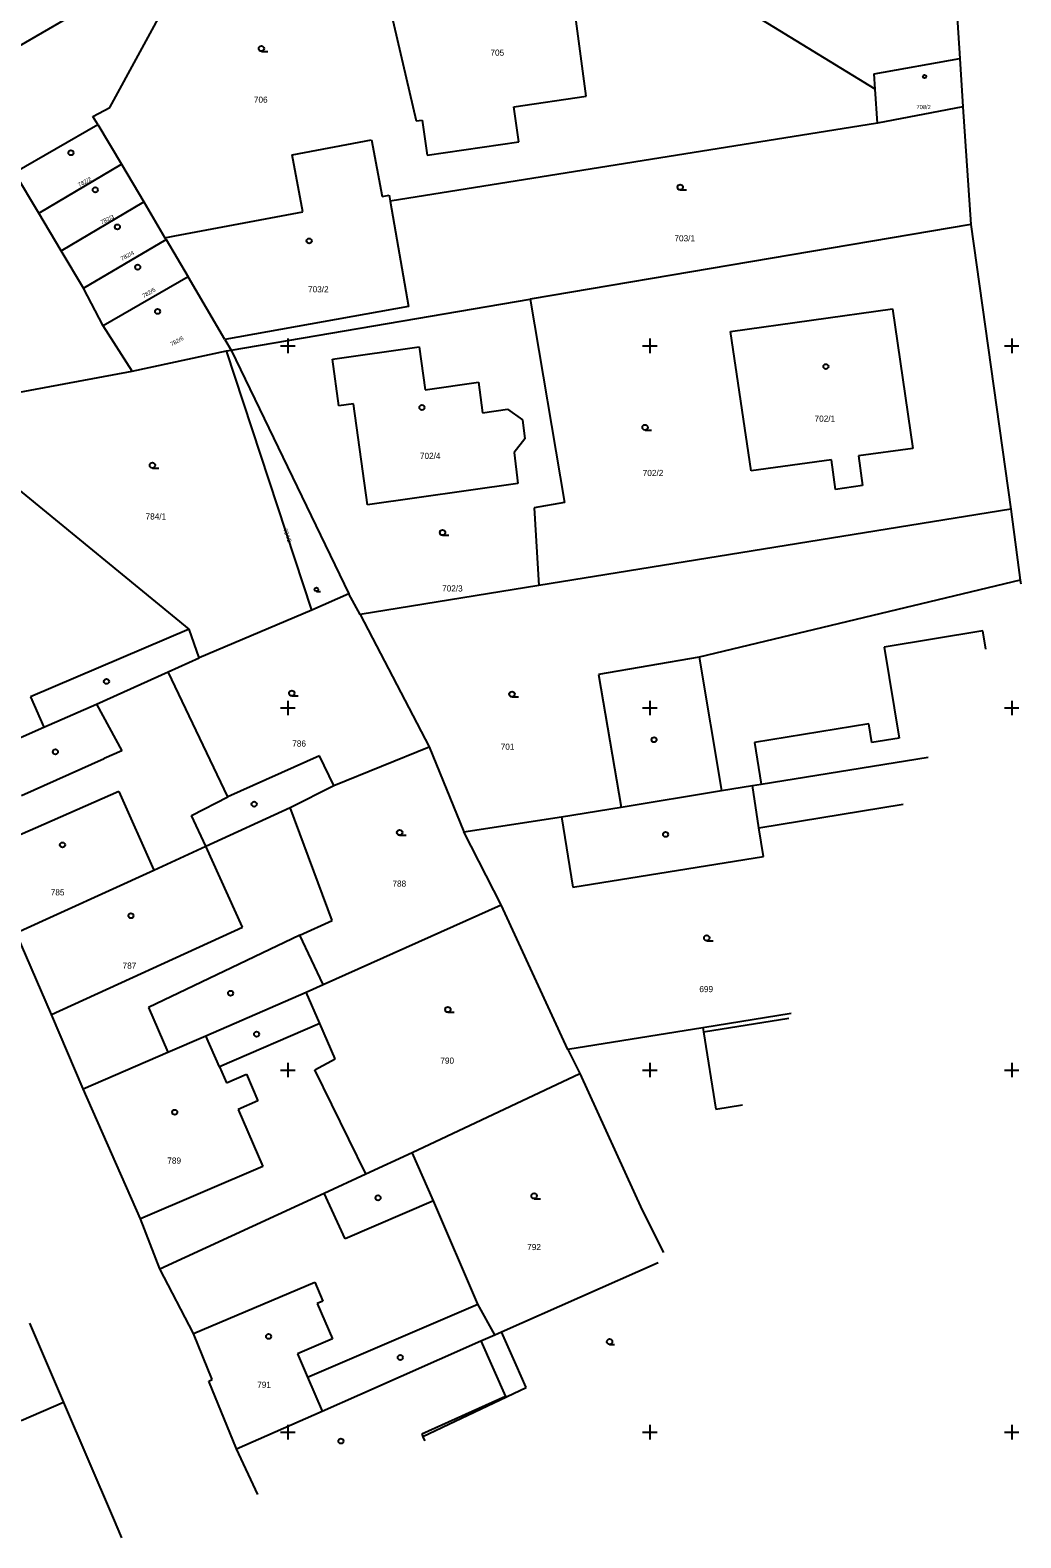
# Model space of a CAD drawing. Extents: x -702257 to -701487, y -1009871 to -1008841.
# Drawn here: x -701792.8 to -701724.4, y -1009757.3 to -1009653.2 of the extents above; entities that cross this region are included whole.
import ezdxf

# ---------------------------------------------------------------- set-up
doc = ezdxf.new("R2010")
doc.units = 0
for name, color, linetype in [('Z_hektometricka_sit', 7, 'Continuous'), ('Z_katastr_cisla_pozemkova', 7, 'Continuous'), ('Z_katastr_cisla_stavebni', 7, 'Continuous'), ('Z_katastr_hranice', 7, 'Continuous'), ('Z_katastr_vnitrni_kresba', 7, 'Continuous'), ('Z_katastr_znacky_budov', 7, 'Continuous'), ('Z_katastr_znacky_kultur', 7, 'Continuous')]:
    doc.layers.add(name, color=color, linetype=linetype)

msp = doc.modelspace()

# ---------------------------------------------------------------- linework, layer by layer
at = {"layer": 'Z_hektometricka_sit'}
for p, q in [((-701775, -1009674.5), (-701775, -1009675.5)), ((-701775, -1009674.5), (-701775, -1009675.5)), ((-701750, -1009674.5), (-701750, -1009675.5)), ((-701750, -1009674.5), (-701750, -1009675.5)), ((-701725, -1009674.5), (-701725, -1009675.5)), ((-701725, -1009674.5), (-701725, -1009675.5)), ((-701775.5, -1009675), (-701774.5, -1009675)), ((-701775.5, -1009675), (-701774.5, -1009675)), ((-701750.5, -1009675), (-701749.5, -1009675)), ((-701750.5, -1009675), (-701749.5, -1009675)), ((-701725.5, -1009675), (-701724.5, -1009675)), ((-701725.5, -1009675), (-701724.5, -1009675)), ((-701775, -1009699.5), (-701775, -1009700.5)), ((-701750, -1009699.5), (-701750, -1009700.5)), ((-701725, -1009699.5), (-701725, -1009700.5)), ((-701775.5, -1009700), (-701774.5, -1009700)), ((-701750.5, -1009700), (-701749.5, -1009700)), ((-701725.5, -1009700), (-701724.5, -1009700)), ((-701775, -1009724.5), (-701775, -1009725.5)), ((-701750, -1009724.5), (-701750, -1009725.5)), ((-701725, -1009724.5), (-701725, -1009725.5)), ((-701775.5, -1009725), (-701774.5, -1009725)), ((-701750.5, -1009725), (-701749.5, -1009725)), ((-701725.5, -1009725), (-701724.5, -1009725)), ((-701775, -1009749.5), (-701775, -1009750.5)), ((-701750, -1009749.5), (-701750, -1009750.5)), ((-701725, -1009749.5), (-701725, -1009750.5)), ((-701775.5, -1009750), (-701774.5, -1009750)), ((-701750.5, -1009750), (-701749.5, -1009750)), ((-701725.5, -1009750), (-701724.5, -1009750))]:
    msp.add_line(p, q, dxfattribs=at)
at = {"layer": 'Z_katastr_hranice'}
for p, q in [((-701787.31, -1009658.54), (-701778.31, -1009642.06)), ((-701734.43, -1009657.28), (-701755.08, -1009644.63)), ((-701754.4, -1009657.77), (-701755.85, -1009646.81)), ((-701768.63, -1009648.76), (-701766.14, -1009659.47)), ((-701728.82, -1009651.63), (-701728.59, -1009655.17)), ((-701790.39, -1009652.48), (-701797.61, -1009656.65)), ((-701734.5, -1009656.23), (-701728.59, -1009655.17)), ((-701728.59, -1009655.17), (-701728.39, -1009658.5)), ((-701734.43, -1009657.28), (-701734.5, -1009656.23)), ((-701759.4, -1009658.49), (-701754.4, -1009657.77)), ((-701734.28, -1009659.62), (-701734.43, -1009657.28)), ((-701788.47, -1009659.16), (-701787.31, -1009658.54)), ((-701788.14, -1009659.71), (-701788.47, -1009659.16)), ((-701759.05, -1009660.92), (-701759.4, -1009658.49)), ((-701728.39, -1009658.5), (-701734.28, -1009659.62)), ((-701728.39, -1009658.5), (-701727.82, -1009666.62)), ((-701793.89, -1009663.03), (-701788.14, -1009659.71)), ((-701788.14, -1009659.71), (-701786.5, -1009662.46)), ((-701734.28, -1009659.62), (-701767.93, -1009665.01)), ((-701766.14, -1009659.47), (-701765.73, -1009659.41)), ((-701765.73, -1009659.41), (-701765.38, -1009661.84)), ((-701774.71, -1009661.81), (-701769.23, -1009660.77)), ((-701769.23, -1009660.77), (-701768.5, -1009664.69)), ((-701765.38, -1009661.84), (-701759.05, -1009660.92)), ((-701773.97, -1009665.74), (-701774.71, -1009661.81)), ((-701792.21, -1009665.85), (-701793.89, -1009663.03)), ((-701792.21, -1009665.85), (-701786.5, -1009662.46)), ((-701786.5, -1009662.46), (-701784.96, -1009665.06)), ((-701790.67, -1009668.44), (-701784.96, -1009665.06)), ((-701784.96, -1009665.06), (-701783.49, -1009667.54)), ((-701768.5, -1009664.69), (-701768, -1009664.61)), ((-701768, -1009664.61), (-701767.93, -1009665.01)), ((-701767.93, -1009665.01), (-701766.66, -1009672.29)), ((-701790.67, -1009668.44), (-701792.21, -1009665.85)), ((-701782.82, -1009667.41), (-701773.97, -1009665.74)), ((-701783.49, -1009667.54), (-701782.82, -1009667.41)), ((-701783.49, -1009667.54), (-701783.42, -1009667.65)), ((-701727.82, -1009666.62), (-701758.26, -1009671.79)), ((-701727.82, -1009666.62), (-701725.07, -1009686.27)), ((-701789.13, -1009671.03), (-701790.67, -1009668.44)), ((-701789.13, -1009671.03), (-701783.42, -1009667.65)), ((-701783.42, -1009667.65), (-701781.88, -1009670.23)), ((-701781.88, -1009670.23), (-701787.75, -1009673.63)), ((-701779.36, -1009674.56), (-701781.88, -1009670.23)), ((-701787.75, -1009673.63), (-701789.13, -1009671.03)), ((-701766.66, -1009672.29), (-701779.36, -1009674.56)), ((-701778.93, -1009675.29), (-701758.26, -1009671.79)), ((-701758.26, -1009671.79), (-701755.9, -1009685.81)), ((-701744.42, -1009674.01), (-701733.24, -1009672.45)), ((-701733.24, -1009672.45), (-701731.84, -1009682.08)), ((-701785.75, -1009676.75), (-701787.75, -1009673.63)), ((-701779.36, -1009674.56), (-701778.93, -1009675.29)), ((-701743.01, -1009683.64), (-701744.42, -1009674.01)), ((-701785.75, -1009676.75), (-701779.24, -1009675.35)), ((-701779.24, -1009675.35), (-701778.93, -1009675.29)), ((-701773.35, -1009693.24), (-701779.24, -1009675.35)), ((-701778.93, -1009675.29), (-701770.78, -1009692.12)), ((-701771.92, -1009675.93), (-701765.94, -1009675.06)), ((-701765.94, -1009675.06), (-701765.53, -1009678.04)), ((-701809, -1009681.05), (-701785.75, -1009676.75)), ((-701771.48, -1009679.14), (-701771.92, -1009675.93)), ((-701765.53, -1009678.04), (-701761.83, -1009677.51)), ((-701761.83, -1009677.51), (-701761.56, -1009679.63)), ((-701770.48, -1009679.01), (-701771.48, -1009679.14)), ((-701769.51, -1009685.98), (-701770.48, -1009679.01)), ((-701761.56, -1009679.63), (-701759.84, -1009679.37)), ((-701759.84, -1009679.37), (-701758.8, -1009680.11)), ((-701758.8, -1009680.11), (-701758.64, -1009681.41)), ((-701758.64, -1009681.41), (-701759.37, -1009682.37)), ((-701731.84, -1009682.08), (-701735.58, -1009682.6)), ((-701759.37, -1009682.37), (-701759.11, -1009684.51)), ((-701737.46, -1009682.86), (-701743.01, -1009683.64)), ((-701737.18, -1009684.92), (-701737.46, -1009682.86)), ((-701735.58, -1009682.6), (-701735.3, -1009684.65)), ((-701781.82, -1009694.57), (-701794.24, -1009684.4)), ((-701759.11, -1009684.51), (-701769.51, -1009685.98)), ((-701735.3, -1009684.65), (-701737.18, -1009684.92)), ((-701755.9, -1009685.81), (-701757.99, -1009686.18)), ((-701757.99, -1009686.18), (-701757.66, -1009691.54)), ((-701725.07, -1009686.27), (-701757.66, -1009691.54)), ((-701725.07, -1009686.27), (-701724.42, -1009691.18)), ((-701724.42, -1009691.18), (-701746.59, -1009696.49)), ((-701724.42, -1009691.18), (-701724.37, -1009691.42)), ((-701770.78, -1009692.12), (-701773.35, -1009693.24)), ((-701770, -1009693.54), (-701770.78, -1009692.12)), ((-701757.66, -1009691.54), (-701770, -1009693.54)), ((-701773.35, -1009693.24), (-701781.12, -1009696.55)), ((-701770, -1009693.54), (-701765.25, -1009702.69)), ((-701781.12, -1009696.55), (-701781.82, -1009694.57)), ((-701783.27, -1009697.5), (-701781.12, -1009696.55)), ((-701746.59, -1009696.49), (-701753.55, -1009697.69)), ((-701788.21, -1009699.74), (-701783.27, -1009697.5)), ((-701779.16, -1009706.13), (-701783.27, -1009697.5)), ((-701753.55, -1009697.69), (-701751.97, -1009706.84)), ((-701791.85, -1009701.33), (-701788.21, -1009699.74)), ((-701794.88, -1009702.66), (-701791.85, -1009701.33)), ((-701771.82, -1009705.35), (-701765.25, -1009702.69)), ((-701765.25, -1009702.69), (-701762.84, -1009708.56)), ((-701772.82, -1009703.31), (-701779.16, -1009706.13)), ((-701771.82, -1009705.35), (-701772.82, -1009703.31)), ((-701742.32, -1009705.26), (-701730.77, -1009703.39)), ((-701774.85, -1009706.88), (-701771.82, -1009705.35)), ((-701751.97, -1009706.84), (-701745.06, -1009705.71)), ((-701745.06, -1009705.71), (-701742.9, -1009705.35)), ((-701742.9, -1009705.35), (-701742.32, -1009705.26)), ((-701780.68, -1009709.55), (-701774.85, -1009706.88)), ((-701771.94, -1009714.68), (-701774.85, -1009706.88)), ((-701756.09, -1009707.51), (-701751.97, -1009706.84)), ((-701742.47, -1009708.27), (-701732.51, -1009706.65)), ((-701762.84, -1009708.56), (-701756.09, -1009707.51)), ((-701756.09, -1009707.51), (-701755.31, -1009712.37)), ((-701760.28, -1009713.59), (-701762.84, -1009708.56)), ((-701742.15, -1009710.26), (-701742.47, -1009708.27)), ((-701784.27, -1009711.19), (-701780.68, -1009709.55)), ((-701755.31, -1009712.37), (-701742.15, -1009710.26)), ((-701793.77, -1009715.53), (-701784.27, -1009711.19)), ((-701772.56, -1009719.1), (-701760.28, -1009713.59)), ((-701755.66, -1009723.57), (-701760.28, -1009713.59)), ((-701774.17, -1009715.68), (-701771.94, -1009714.68)), ((-701791.34, -1009721.16), (-701793.77, -1009715.53)), ((-701772.56, -1009719.1), (-701774.17, -1009715.68)), ((-701780.67, -1009722.63), (-701773.73, -1009719.63)), ((-701773.73, -1009719.63), (-701772.56, -1009719.1)), ((-701772.79, -1009721.79), (-701773.73, -1009719.63)), ((-701789.15, -1009726.29), (-701791.34, -1009721.16)), ((-701740.24, -1009721.1), (-701746.35, -1009722.08)), ((-701783.29, -1009723.76), (-701780.67, -1009722.63)), ((-701771.73, -1009724.23), (-701772.79, -1009721.79)), ((-701746.35, -1009722.08), (-701755.66, -1009723.57)), ((-701746.35, -1009722.08), (-701746.3, -1009722.37)), ((-701746.3, -1009722.37), (-701745.45, -1009727.7)), ((-701789.15, -1009726.29), (-701783.29, -1009723.76)), ((-701755.66, -1009723.57), (-701754.84, -1009725.23)), ((-701773.13, -1009724.99), (-701771.73, -1009724.23)), ((-701769.61, -1009732.17), (-701773.13, -1009724.99)), ((-701766.41, -1009730.68), (-701754.84, -1009725.23)), ((-701754.84, -1009725.23), (-701750.53, -1009734.66)), ((-701785.18, -1009735.28), (-701789.15, -1009726.29)), ((-701745.45, -1009727.7), (-701743.61, -1009727.4)), ((-701769.61, -1009732.17), (-701766.41, -1009730.68)), ((-701764.95, -1009734.03), (-701766.41, -1009730.68)), ((-701772.5, -1009733.5), (-701769.61, -1009732.17)), ((-701783.84, -1009738.71), (-701772.5, -1009733.5)), ((-701761.89, -1009741.15), (-701764.95, -1009734.03)), ((-701750.53, -1009734.66), (-701749.05, -1009737.59)), ((-701783.84, -1009738.71), (-701785.18, -1009735.28)), ((-701760.25, -1009743.07), (-701749.43, -1009738.29)), ((-701781.53, -1009743.18), (-701783.84, -1009738.71)), ((-701760.71, -1009743.28), (-701761.89, -1009741.15)), ((-701792.84, -1009742.48), (-701790.49, -1009747.95)), ((-701780.22, -1009746.37), (-701781.53, -1009743.18)), ((-701761.67, -1009743.7), (-701760.71, -1009743.28)), ((-701760.71, -1009743.28), (-701760.25, -1009743.07)), ((-701759.24, -1009745.36), (-701760.25, -1009743.07)), ((-701770.03, -1009747.39), (-701761.67, -1009743.7)), ((-701758.55, -1009746.91), (-701759.24, -1009745.36)), ((-701780.47, -1009746.48), (-701780.22, -1009746.37)), ((-701778.55, -1009751.15), (-701780.47, -1009746.48)), ((-701772.63, -1009748.54), (-701770.03, -1009747.39)), ((-701765.67, -1009750.3), (-701758.55, -1009746.91)), ((-701790.49, -1009747.95), (-701787.07, -1009755.93)), ((-701778.55, -1009751.15), (-701772.63, -1009748.54)), ((-701765.53, -1009750.6), (-701765.67, -1009750.3)), ((-701777.08, -1009754.29), (-701778.55, -1009751.15)), ((-701787.07, -1009755.93), (-701786.49, -1009757.29))]:
    msp.add_line(p, q, dxfattribs=at)
at = {"layer": 'Z_katastr_vnitrni_kresba'}
for p, q in [((-701781.82, -1009694.57), (-701792.77, -1009699.23)), ((-701727, -1009694.68), (-701733.81, -1009695.8)), ((-701726.8, -1009695.95), (-701727, -1009694.68)), ((-701746.59, -1009696.49), (-701745.06, -1009705.71)), ((-701733.81, -1009695.8), (-701732.77, -1009702.08)), ((-701792.77, -1009699.23), (-701791.85, -1009701.33)), ((-701788.21, -1009699.74), (-701786.47, -1009702.97)), ((-701734.87, -1009701.09), (-701742.77, -1009702.39)), ((-701734.66, -1009702.39), (-701734.87, -1009701.09)), ((-701786.47, -1009702.97), (-701787.69, -1009703.48)), ((-701742.77, -1009702.39), (-701742.32, -1009705.26)), ((-701732.77, -1009702.08), (-701734.66, -1009702.39)), ((-701793.41, -1009706.05), (-701787.69, -1009703.48)), ((-701786.68, -1009705.76), (-701792.43, -1009708.31)), ((-701786.68, -1009705.76), (-701784.27, -1009711.19)), ((-701742.47, -1009708.27), (-701742.9, -1009705.35)), ((-701781.65, -1009707.43), (-701779.16, -1009706.13)), ((-701780.68, -1009709.55), (-701781.65, -1009707.43)), ((-701792.43, -1009708.31), (-701796.22, -1009709.91)), ((-701778.13, -1009715.13), (-701780.68, -1009709.55)), ((-701791.34, -1009721.16), (-701778.13, -1009715.13)), ((-701774.17, -1009715.68), (-701784.62, -1009720.68)), ((-701784.62, -1009720.68), (-701783.29, -1009723.76)), ((-701746.3, -1009722.37), (-701740.41, -1009721.42)), ((-701779.72, -1009724.78), (-701780.67, -1009722.63)), ((-701772.79, -1009721.79), (-701779.72, -1009724.78)), ((-701779.72, -1009724.78), (-701779.24, -1009725.87)), ((-701779.24, -1009725.87), (-701777.87, -1009725.28)), ((-701777.87, -1009725.28), (-701777.07, -1009727.12)), ((-701777.07, -1009727.12), (-701778.44, -1009727.72)), ((-701778.44, -1009727.72), (-701776.74, -1009731.65)), ((-701776.74, -1009731.65), (-701785.18, -1009735.28)), ((-701771.05, -1009736.66), (-701772.5, -1009733.5)), ((-701764.95, -1009734.03), (-701771.05, -1009736.66)), ((-701781.53, -1009743.18), (-701773.14, -1009739.65)), ((-701773.14, -1009739.65), (-701772.58, -1009740.95)), ((-701773.64, -1009746.19), (-701761.89, -1009741.15)), ((-701772.58, -1009740.95), (-701772.98, -1009741.12)), ((-701772.98, -1009741.12), (-701771.93, -1009743.55)), ((-701771.93, -1009743.55), (-701774.33, -1009744.58)), ((-701774.33, -1009744.58), (-701773.64, -1009746.19)), ((-701761.67, -1009743.7), (-701759.98, -1009747.54)), ((-701773.64, -1009746.19), (-701772.63, -1009748.54)), ((-701759.98, -1009747.54), (-701765.75, -1009750.13)), ((-701790.49, -1009747.95), (-701793.42, -1009749.21)), ((-701765.75, -1009750.13), (-701765.67, -1009750.3))]:
    msp.add_line(p, q, dxfattribs=at)
at = {"layer": 'Z_katastr_znacky_budov'}
for centre, radius in [((-701731.02, -1009656.41), 0.117), ((-701789.99, -1009661.67), 0.175), ((-701788.31, -1009664.23), 0.175), ((-701786.78, -1009666.79), 0.175), ((-701773.53, -1009667.76), 0.175), ((-701785.37, -1009669.57), 0.175), ((-701784, -1009672.62), 0.175), ((-701737.84, -1009676.43), 0.175), ((-701765.74, -1009679.26), 0.175), ((-701787.53, -1009698.17), 0.175), ((-701791.06, -1009703.03), 0.175), ((-701749.71, -1009702.19), 0.175), ((-701777.33, -1009706.64), 0.175), ((-701748.91, -1009708.73), 0.175), ((-701790.57, -1009709.46), 0.175), ((-701785.84, -1009714.34), 0.175), ((-701778.96, -1009719.7), 0.175), ((-701777.16, -1009722.52), 0.175), ((-701782.82, -1009727.91), 0.175), ((-701768.77, -1009733.82), 0.175), ((-701776.33, -1009743.39), 0.175), ((-701767.24, -1009744.84), 0.175), ((-701771.34, -1009750.61), 0.175)]:
    msp.add_circle(centre, radius, dxfattribs=at)
at = {"layer": 'Z_katastr_znacky_kultur'}
for p, q in [((-701776.83, -1009654.67), (-701776.39, -1009654.67)), ((-701747.9, -1009664.24), (-701747.46, -1009664.24)), ((-701750.33, -1009680.82), (-701749.89, -1009680.82)), ((-701784.36, -1009683.44), (-701783.92, -1009683.44)), ((-701764.32, -1009688.08), (-701763.88, -1009688.08)), ((-701773.03, -1009691.95), (-701772.74, -1009691.95)), ((-701774.73, -1009699.17), (-701774.29, -1009699.17)), ((-701759.52, -1009699.24), (-701759.08, -1009699.24)), ((-701767.28, -1009708.79), (-701766.84, -1009708.79)), ((-701746.07, -1009716.07), (-701745.63, -1009716.07)), ((-701763.95, -1009721.01), (-701763.51, -1009721.01)), ((-701757.99, -1009733.88), (-701757.55, -1009733.88)), ((-701752.78, -1009743.94), (-701752.45, -1009743.94))]:
    msp.add_line(p, q, dxfattribs=at)
for centre, radius in [((-701776.83, -1009654.48), 0.187), ((-701747.9, -1009664.05), 0.187), ((-701750.33, -1009680.63), 0.187), ((-701784.36, -1009683.25), 0.187), ((-701764.32, -1009687.89), 0.187), ((-701773.03, -1009691.82), 0.126), ((-701774.73, -1009698.98), 0.187), ((-701759.52, -1009699.05), 0.187), ((-701767.28, -1009708.6), 0.187), ((-701746.07, -1009715.88), 0.187), ((-701763.95, -1009720.82), 0.187), ((-701757.99, -1009733.69), 0.187), ((-701752.78, -1009743.75), 0.187)]:
    msp.add_circle(centre, radius, dxfattribs=at)

# ---------------------------------------------------------------- texts
at = {"layer": 'Z_katastr_cisla_pozemkova'}
for s, p in [('706', (-701777.35, -1009658.22)), ('703/1', (-701748.3, -1009667.79)), ('702/2', (-701750.49, -1009683.99)), ('784/1', (-701784.83, -1009686.99)), ('702/3', (-701764.35, -1009691.96)), ('786', (-701774.7, -1009702.67)), ('701', (-701760.3, -1009702.89)), ('788', (-701767.78, -1009712.34)), ('699', (-701746.58, -1009719.62)), ('790', (-701764.47, -1009724.56)), ('792', (-701758.47, -1009737.43))]:
    msp.add_text(s, height=0.425, dxfattribs=at).set_placement(p)
msp.add_text('784/2', height=0.285, rotation=290, dxfattribs=at).set_placement((-701775.34, -1009687.67))
at = {"layer": 'Z_katastr_cisla_stavebni'}
for s, height, p in [('705', 0.425, (-701761.01, -1009654.97)), ('708/2', 0.285, (-701731.58, -1009658.66)), ('703/2', 0.425, (-701773.61, -1009671.31)), ('702/1', 0.425, (-701738.62, -1009680.24)), ('702/4', 0.425, (-701765.88, -1009682.81)), ('785', 0.425, (-701791.38, -1009712.94)), ('787', 0.425, (-701786.42, -1009718)), ('789', 0.425, (-701783.33, -1009731.46)), ('791', 0.425, (-701777.12, -1009746.94))]:
    msp.add_text(s, height=height, dxfattribs=at).set_placement(p)
for s, rotation, p in [('782/2', 28, (-701789.41, -1009664.04)), ('782/3', 26, (-701787.86, -1009666.62)), ('782/4', 28, (-701786.46, -1009669.13)), ('782/5', 29, (-701784.97, -1009671.7)), ('782/6', 29, (-701783.03, -1009675.04))]:
    msp.add_text(s, height=0.285, rotation=rotation, dxfattribs=at).set_placement(p)

doc.saveas('drawing.dxf')
